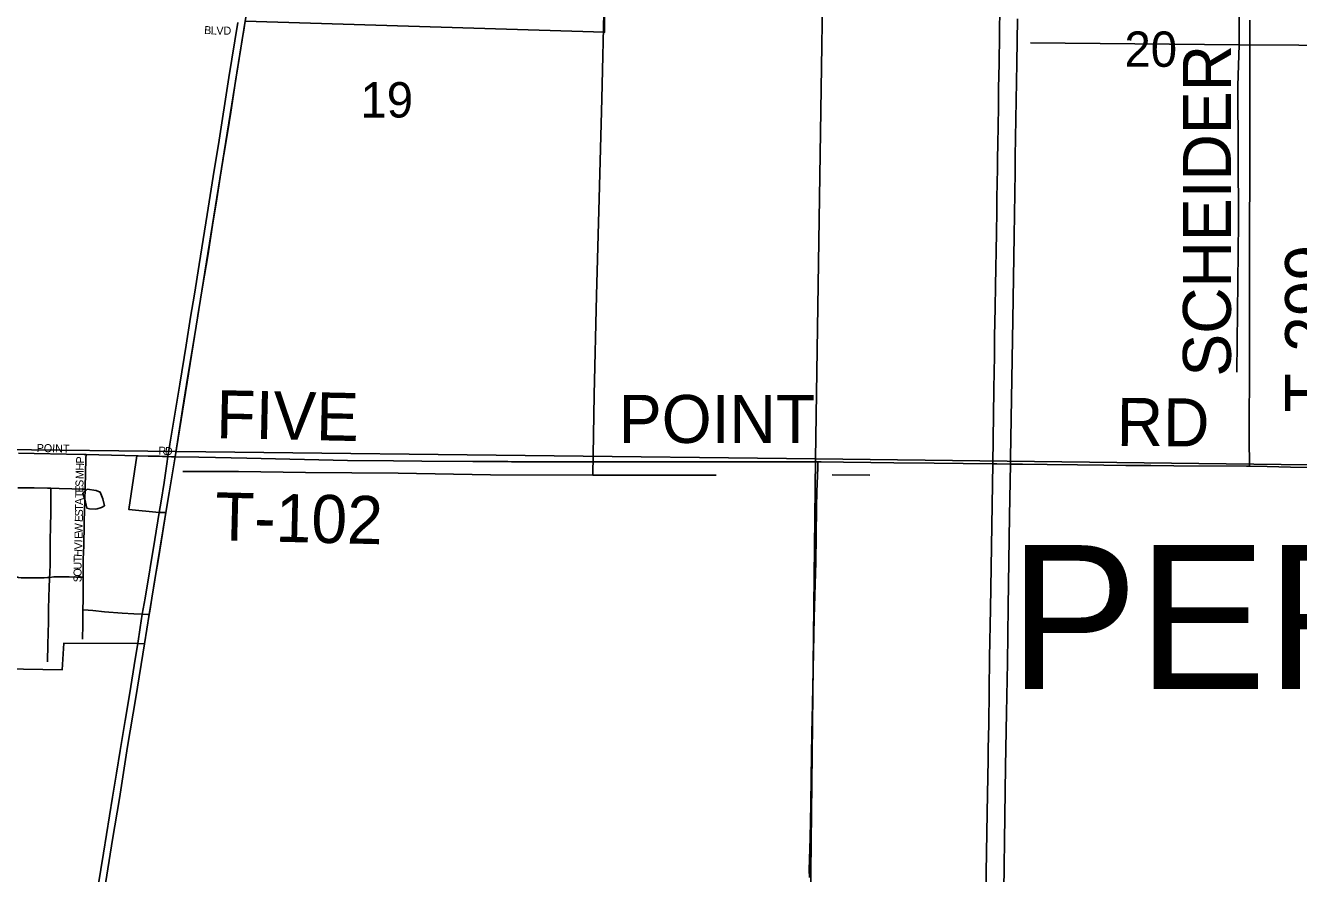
# Model space of a CAD drawing. Extents: x 1443599 to 1910620, y 1028088 to 1361369.
# Drawn here: x 1654887 to 1662843, y 1277115 to 1282415 of the extents above; entities that cross this region are included whole.
import ezdxf

# ---------------------------------------------------------------- set-up
doc = ezdxf.new("R2010")
doc.units = 0
for name, color, linetype in [('GM_X_City_Street', 7, 'Continuous'), ('GM_X_City_Street_Text', 7, 'Continuous'), ('GM_X_Corporation', 7, 'Continuous'), ('GM_X_Interstate_Route', 7, 'Continuous'), ('GM_X_Minor_Lake', 7, 'Continuous'), ('GM_X_Minor_River', 7, 'Continuous'), ('GM_X_Section', 7, 'Continuous'), ('GM_X_Section_Text', 7, 'Continuous'), ('GM_X_State_Route', 7, 'Continuous'), ('GM_X_Township_Road', 7, 'Continuous'), ('GM_X_Township_Road_Text', 7, 'Continuous'), ('GM_X_Township_Text', 7, 'Continuous')]:
    doc.layers.add(name, color=color, linetype=linetype)

msp = doc.modelspace()

# ---------------------------------------------------------------- linework, layer by layer
at = {"layer": 'GM_X_City_Street'}
for points in [[(1654844.9, 1279743.3), (1654942.1, 1279741.1), (1655144, 1279736.6), (1655253.5, 1279734.2), (1655266.1, 1279733.8)], [(1655260.7, 1279517), (1655261.3, 1279531), (1655262.4, 1279612.8), (1655265.4, 1279712), (1655266.1, 1279733.8)], [(1655266.1, 1279733.8), (1655424.6, 1279729.7), (1655592.7, 1279726.2)], [(1655592.7, 1279726.2), (1655654.7, 1279724.5), (1655725.4, 1279722.6), (1655777, 1279721.2)], [(1655777, 1279721.2), (1655799.6, 1279720.4), (1655822.2, 1279719.6)], [(1654840.7, 1279526.3), (1654855.2, 1279526), (1654941.8, 1279524.9), (1655025.1, 1279523.9), (1655046.1, 1279523.3)], [(1655038.3, 1278966.1), (1655039.3, 1278988.3), (1655040.8, 1279054.5), (1655041.7, 1279104), (1655042.4, 1279133.6), (1655042.8, 1279192.2), (1655043.5, 1279288.9), (1655045.4, 1279364.2), (1655046.5, 1279407.5), (1655046.9, 1279456.5), (1655045.7, 1279490.8), (1655046.1, 1279523.3)], [(1655046.1, 1279523.3), (1655097.8, 1279521.8), (1655178, 1279519.7), (1655242.2, 1279517.6), (1655260.7, 1279517)], [(1655247.8, 1278967.7), (1655247.8, 1278979.8), (1655247.5, 1279037), (1655248.8, 1279084.6), (1655249.8, 1279117.8), (1655252, 1279169.1), (1655253, 1279207.5), (1655254.1, 1279255.7), (1655255.1, 1279321.9), (1655256.1, 1279378.6), (1655258.4, 1279454), (1655260.7, 1279517)], [(1654831.3, 1278968.5), (1654843.8, 1278965.7), (1654860.1, 1278963.8), (1654880.5, 1278963), (1654905, 1278963), (1654932, 1278963.4), (1654950.7, 1278963), (1654971.4, 1278963.1), (1655004.6, 1278964), (1655025.6, 1278964.9), (1655038.3, 1278966.1)], [(1655025.3, 1278438), (1655027.7, 1278549.4), (1655029, 1278614.9), (1655030.6, 1278690.2), (1655032, 1278759), (1655034.3, 1278850.7), (1655035.2, 1278896.5), (1655038.3, 1278966.1)], [(1655038.3, 1278966.1), (1655065.6, 1278968.8), (1655099, 1278969.7), (1655133.7, 1278968.6), (1655161.5, 1278968.6), (1655205.9, 1278968.2), (1655234, 1278967.8), (1655247.8, 1278967.7)], [(1655246.8, 1278762.6), (1655247.8, 1278827), (1655247.8, 1278861.2), (1655247.8, 1278885.8), (1655247.8, 1278913.6), (1655247.8, 1278947.8), (1655247.8, 1278967.7)], [(1655244.8, 1278578.9), (1655244.7, 1278608.9), (1655245.8, 1278642.1), (1655245.8, 1278661.3), (1655245.8, 1278697.6), (1655245.8, 1278726.3), (1655246.8, 1278760.7), (1655246.8, 1278762.6)], [(1655246.8, 1278762.6), (1655279.7, 1278760.4), (1655309.1, 1278758.4), (1655380.7, 1278751.7), (1655492.7, 1278742.6), (1655564.2, 1278737.9), (1655617.7, 1278735.6)], [(1655617.7, 1278735.6), (1655652.6, 1278733.6), (1655660.7, 1278733.3)]]:
    msp.add_lwpolyline(points, dxfattribs=at)
at = {"layer": 'GM_X_Corporation'}
msp.add_lwpolyline([(1658534.3, 1285056.6), (1658506.3, 1282372.4), (1656261.3, 1282441.2), (1655822.3, 1279719.5), (1655584.3, 1279724.9), (1655533.6, 1279389.7), (1655723.1, 1279371.6), (1655764.5, 1279372), (1655660.7, 1278733.3), (1655630.8, 1278550.5), (1655588.8, 1278552), (1655127.5, 1278555.8), (1655116.5, 1278388), (1654392.7, 1278401.2)], dxfattribs=at)
at = {"layer": 'GM_X_Interstate_Route'}
for points in [[(1660889.7, 1276987.9), (1660891, 1277119.2), (1660894.2, 1277372), (1660898.1, 1277611.6), (1660902.4, 1277824.9), (1660903.7, 1277893.9), (1660906.4, 1278048.1), (1660912.4, 1278465), (1660916.9, 1278770.3), (1660929.2, 1279548.3), (1660931.4, 1279675.1), (1660939.3, 1280135.8), (1660940.9, 1280257.3), (1660941.8, 1280339.4), (1660943.3, 1280470.6), (1660946.8, 1280651.1), (1660949.6, 1280789), (1660955.3, 1281117.3), (1660957.1, 1281255.1), (1660958.3, 1281337.2), (1660961, 1281521), (1660962.1, 1281586.7), (1660963.4, 1281672), (1660966.9, 1281905.1), (1660968.7, 1282023.2), (1660971.2, 1282177.5), (1660976.4, 1282535.3)], [(1661000.6, 1277006.9), (1661007.6, 1277473), (1661011.9, 1277784.9), (1661018.7, 1278119.7), (1661023.2, 1278431.5), (1661027.6, 1278782.7), (1661037.1, 1279350.6), (1661042.6, 1279673.8), (1661043.2, 1279711.6), (1661056.5, 1280574.9), (1661064.8, 1281100.1), (1661071.5, 1281500.6), (1661072.9, 1281595.8), (1661081.7, 1282180), (1661086.4, 1282455.7)]]:
    msp.add_lwpolyline(points, dxfattribs=at)
at = {"layer": 'GM_X_Minor_Lake'}
msp.add_line((1655322.4, 1279393.3), (1655336.4, 1279395), dxfattribs=at)
msp.add_lwpolyline([(1655336.4, 1279395), (1655362.5, 1279402.4), (1655380.8, 1279414), (1655371.8, 1279456.3), (1655354.9, 1279498.8), (1655329.2, 1279509.5), (1655273.5, 1279516.8), (1655244.9, 1279491.5), (1655261.6, 1279436.9), (1655270.6, 1279398.6), (1655288.5, 1279394.1), (1655322.4, 1279393.3)], dxfattribs=at)
at = {"layer": 'GM_X_Minor_River'}
for points in [[(1662457.6, 1280248.6), (1662467.8, 1281186.2), (1662462.9, 1282037.9), (1662472.2, 1282294.3), (1662475, 1283424.4), (1662472.7, 1284474.4), (1662482.2, 1284901.2), (1662516.6, 1286159.1), (1662531.6, 1287313.1), (1662566.1, 1288432.9), (1662601.9, 1289646.8), (1662612, 1290117.5)], [(1659283.2, 1288300.2), (1659261.9, 1287997.9), (1659238, 1287671.7), (1658954.7, 1287678.6), (1658936.2, 1287328.1), (1658913.4, 1286879.5), (1658871.2, 1286621.8), (1658794.4, 1286256.8), (1658736.6, 1285929.3), (1658669.9, 1285568), (1658606.7, 1285266.8), (1658564.8, 1284938.9), (1658546.9, 1284281.6), (1658534.1, 1283838.8), (1658521.1, 1283219.5), (1658503.6, 1282584.3), (1658488.4, 1281957), (1658473.3, 1281333.8), (1658456.5, 1280726.6), (1658441.5, 1280107.3), (1658433.3, 1279604.2)], [(1661167.9, 1282306.6), (1662472.2, 1282294.3), (1663218.1, 1282289), (1663218.2, 1281070.6)], [(1655871, 1279628.6), (1656218.3, 1279628.1), (1656637.3, 1279621.9), (1657216.1, 1279617.8), (1657792.6, 1279607.8), (1658433.3, 1279604.2), (1659203.8, 1279605.5)], [(1659928.4, 1279607.9), (1660163.8, 1279604.1)]]:
    msp.add_lwpolyline(points, dxfattribs=at)
at = {"layer": 'GM_X_Section'}
for points in [[(1654531.2, 1285124), (1659904.5, 1285013.3), (1659824.7, 1279707.5), (1654378.7, 1279769.3)], [(1659904.5, 1285013.3), (1665226.5, 1284945), (1665130.3, 1279641.4), (1659824.7, 1279707.5)], [(1654378.7, 1279769.3), (1659824.7, 1279707.5), (1659764.7, 1274357.8), (1654262.8, 1274428)], [(1659824.7, 1279707.5), (1665130.3, 1279641.4), (1665031.5, 1274246.5), (1659764.7, 1274357.8)]]:
    msp.add_lwpolyline(points, close=True, dxfattribs=at)
at = {"layer": 'GM_X_State_Route'}
for points in [[(1656249.5, 1282373.3), (1656261.3, 1282441.2), (1656271.8, 1282510.1), (1656298.9, 1282688.6), (1656328, 1282870.1), (1656360.3, 1283077.7), (1656402.1, 1283340.3), (1656465.1, 1283742.5), (1656530.4, 1284152.7)], [(1655341.2, 1277038.9), (1655375.3, 1277242.8), (1655432, 1277593.1), (1655456.8, 1277743.3), (1655480.1, 1277884.2), (1655511.2, 1278071.8), (1655539.9, 1278244.6), (1655572.5, 1278453.9), (1655588.8, 1278552), (1655604.5, 1278653.2), (1655617.7, 1278735.6), (1655623.7, 1278769.9), (1655634.6, 1278835.3), (1655695.1, 1279202.7), (1655723.1, 1279371.6), (1655735, 1279442.6), (1655753.6, 1279558.1), (1655770.5, 1279674.9), (1655777, 1279721.2), (1655790.3, 1279798.1), (1655823.5, 1279997.7), (1655852, 1280174), (1655891.6, 1280418), (1655919, 1280592), (1655943.4, 1280736.8), (1655971.9, 1280922.4), (1656023.2, 1281233.6), (1656067.4, 1281510.9), (1656093, 1281670.8), (1656158.8, 1282089.4), (1656213.8, 1282433.5)], [(1656127.8, 1281609.4), (1656151.5, 1281756.1), (1656170.2, 1281872.7), (1656200.3, 1282067.4), (1656245.9, 1282352.8), (1656249.5, 1282373.3)], [(1655964.7, 1280599.4), (1655965.2, 1280602.2), (1655995.8, 1280793.5), (1656026.1, 1280974.8), (1656061.4, 1281195.3), (1656079.6, 1281305.4), (1656105.1, 1281467.5), (1656123.8, 1281584.2), (1656127.8, 1281609.4)], [(1655822.2, 1279719.6), (1655869.4, 1280015.7), (1655902.7, 1280223.2), (1655964.7, 1280599.4)], [(1655784.9, 1279495.2), (1655822.2, 1279719.6)], [(1655664.2, 1278754.5), (1655677.6, 1278836.1), (1655698.6, 1278965.6), (1655715.7, 1279072.4), (1655726.5, 1279137), (1655743.5, 1279240.5), (1655764.5, 1279372), (1655784.9, 1279495.2)], [(1655630.8, 1278550.5), (1655660.7, 1278733.3), (1655664.2, 1278754.5)], [(1654956.3, 1274415.7), (1654973.5, 1274518.5), (1655047.6, 1274972.2), (1655077.2, 1275156.9), (1655099.3, 1275293.1), (1655132.9, 1275497.2), (1655182.9, 1275808.4), (1655233, 1276106.3), (1655352, 1276838.7), (1655361.7, 1276897), (1655396.1, 1277104.3), (1655432.1, 1277327.9), (1655474.1, 1277583.9), (1655525.3, 1277908.2), (1655576.2, 1278215.9), (1655630.8, 1278550.5)]]:
    msp.add_lwpolyline(points, dxfattribs=at)
at = {"layer": 'GM_X_Township_Road'}
for points in [[(1662537.1, 1279660.1), (1662536.5, 1279693.1), (1662534.6, 1279801.8), (1662535, 1279867.5), (1662534.8, 1279995.5), (1662535.2, 1280176.1), (1662535.5, 1280264.8), (1662535.2, 1280435.5), (1662536, 1280678.5), (1662536.3, 1280849.2), (1662536.1, 1281033.1), (1662536.6, 1281138.2), (1662537.4, 1281486.2), (1662537.9, 1281666.8), (1662538.3, 1281821.1), (1662539.1, 1281965.5), (1662537.4, 1282231.5), (1662538.5, 1282448.2)], [(1655822.2, 1279719.6), (1655970.4, 1279717.8), (1656075.4, 1279715.4)], [(1656075.4, 1279715.4), (1656270.1, 1279711), (1656899.2, 1279697.4), (1657188.1, 1279693.4), (1657365.3, 1279692.1), (1657683.9, 1279690.6), (1657857.8, 1279689.3), (1657902.2, 1279689.2), (1657925.2, 1279689.1)], [(1657925.2, 1279689.1), (1658209.1, 1279688.4), (1658528.5, 1279687.1), (1658788.4, 1279687.3), (1659226.9, 1279687.6), (1659624.1, 1279688.7), (1659839.6, 1279687.8)], [(1659786, 1277089.6), (1659785.2, 1277138.8), (1659790.5, 1277335.9), (1659794.8, 1277549.3), (1659797.2, 1277713.6), (1659802, 1277992.8), (1659805.1, 1278173.5), (1659816.1, 1278715.4), (1659825.5, 1279060.2), (1659828.6, 1279224.4), (1659831, 1279405.1), (1659832.9, 1279503.6), (1659838.3, 1279651.3), (1659839.6, 1279687.8)], [(1659839.6, 1279687.8), (1659860.3, 1279687.7), (1659998.5, 1279685.8), (1660169.1, 1279683.3), (1660313.5, 1279681.9), (1660566.2, 1279680.1), (1660746.7, 1279677.5), (1660931.4, 1279675.1), (1660956.8, 1279674.8), (1661042.6, 1279673.8), (1661117.6, 1279673), (1661271.9, 1279671.6), (1661462.3, 1279669.6), (1661626.3, 1279667.2), (1661764.1, 1279666.2), (1661919.4, 1279664.8), (1662062.8, 1279663.6), (1662518.2, 1279660.4), (1662537.1, 1279660.1)], [(1662537.1, 1279660.1), (1662645.9, 1279658), (1662791.7, 1279655.3), (1662959, 1279652.7), (1663161.1, 1279649.7), (1663412.1, 1279645.8), (1663917.7, 1279637.4), (1664183.5, 1279633.6), (1664607, 1279626.8), (1665224.2, 1279619), (1665565.7, 1279616.6), (1665808.6, 1279615.1), (1666235.4, 1279612.2), (1666553.9, 1279609.2), (1666787, 1279607.1), (1667374.6, 1279601.5), (1667853.9, 1279598.7), (1668149.5, 1279595.4), (1668490.9, 1279591), (1668509.6, 1279590.6)]]:
    msp.add_lwpolyline(points, dxfattribs=at)

# ---------------------------------------------------------------- texts
at = {"layer": 'GM_X_City_Street_Text'}
for s, rotation, p in [('B', 356.03894, (1656002.7, 1282362.6)), ('L', 358.09777, (1656044.2, 1282359.7)), ('V', 359.28577, (1656080.5, 1282358.5)), ('D', 359.96876, (1656125.1, 1282358)), ('POINT', 358.6036, (1654957.1, 1279750.2)), ('R', 359.22283, (1655717.8, 1279732.6)), ('D', 355.20731, (1655756.5, 1279732.1)), ('H', 87.90154, (1655251.7, 1279632.5)), ('P', 87.89608, (1655253.3, 1279676.4)), ('M', 88.56107, (1655250.4, 1279579.8)), ('E', 88.98915, (1655248.9, 1279496.3)), ('S', 88.98915, (1655249.6, 1279531.5)), ('A', 89.00188, (1655247.5, 1279417.1)), ('T', 88.98915, (1655248.3, 1279461.1)), ('S', 89.003, (1655246.3, 1279346.7)), ('E', 88.96184, (1655245.7, 1279311.5)), ('T', 88.98915, (1655246.9, 1279381.9)), ('W', 88.97426, (1655244.4, 1279241.1)), ('I', 89.01215, (1655243.4, 1279183.9)), ('E', 88.98915, (1655243.8, 1279205.9)), ('H', 85.9315, (1655239.2, 1279093.1)), ('V', 88.78789, (1655242.5, 1279139.7)), ('U', 89.84697, (1655238, 1279014.8)), ('T', 88.14181, (1655238.1, 1279058.4)), ('S', 89.86338, (1655237.8, 1278935.6)), ('O', 89.84697, (1655237.9, 1278970.8))]:
    msp.add_text(s, height=50, rotation=rotation, dxfattribs=at).set_placement(p)
at = {"layer": 'GM_X_Section_Text'}
for s, p in [('20', (1661754.8, 1282156.7)), ('19', (1656980.8, 1281839.9))]:
    msp.add_text(s, height=221, rotation=0.00001, dxfattribs=at).set_placement(p)
at = {"layer": 'GM_X_Township_Road_Text'}
for s, rotation, p in [('SCHEIDER', 90, (1662420, 1280220.4)), ('T-299', 90, (1663058.7, 1279996)), ('FIVE', 358.77148, (1656077.1, 1279836.6)), ('POINT', 0.00001, (1658595.6, 1279806.1)), ('RD', 359.50858, (1661705.4, 1279788.4)), ('T-102', 358.60352, (1656069.4, 1279198.3))]:
    msp.add_text(s, height=300, rotation=rotation, dxfattribs=at).set_placement(p)
at = {"layer": 'GM_X_Township_Text'}
msp.add_text('PERRYSBURG', height=900, rotation=0.00001, dxfattribs=at).set_placement((1661035.2, 1278267.5))

doc.saveas('drawing.dxf')
